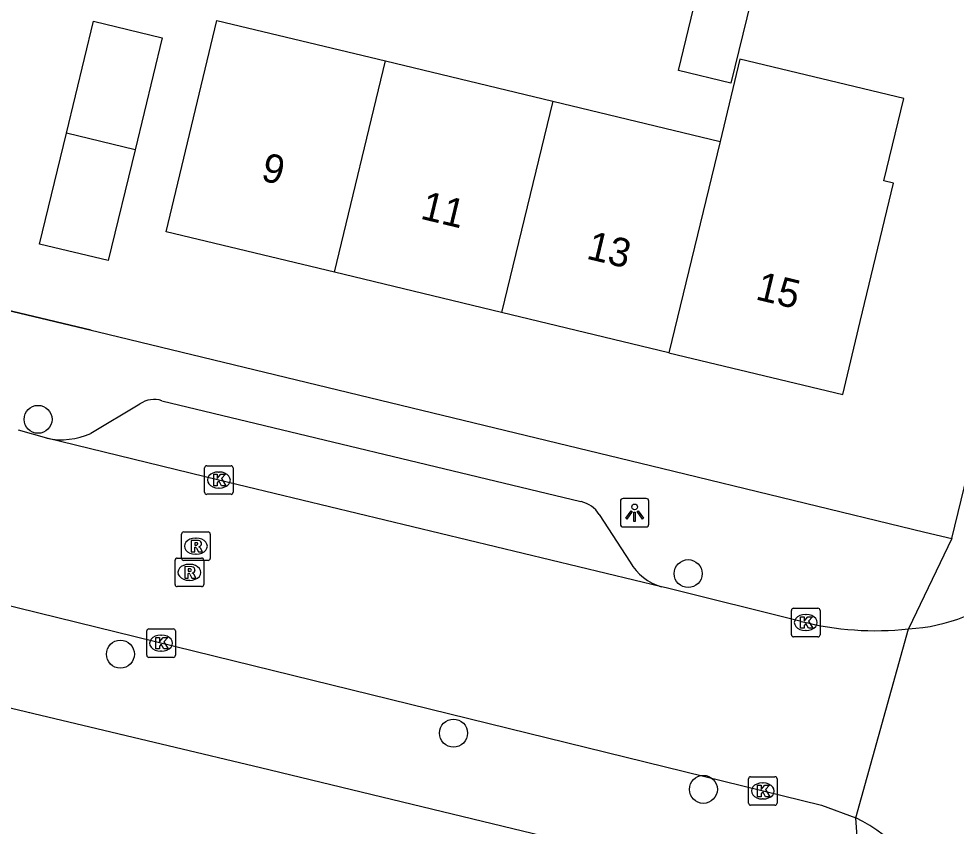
# Model space of a CAD drawing. Extents: x 162812 to 163818, y 381639 to 382470.
# Drawn here: x 163636.74 to 163669.53, y 382071.42 to 382099.66 of the extents above; entities that cross this region are included whole.
import ezdxf

# ---------------------------------------------------------------- set-up
doc = ezdxf.new("R2010")
doc.units = 0
for name, color, linetype in [('IMGEO_Boom', 7, 'Continuous'), ('IMGEO_Kolk', 7, 'Continuous'), ('IMGEO_Lichtpunt', 7, 'Continuous'), ('IMGEO_Muur', 7, 'Continuous'), ('IMGEO_Pand', 7, 'Continuous'), ('IMGEO_Pand_nummerreeks', 7, 'Continuous'), ('IMGEO_Rijbaan_lokaal_open', 7, 'Continuous'), ('IMGEO_Rioolput', 7, 'Continuous'), ('IMGEO_Voetpad_open', 7, 'Continuous')]:
    doc.layers.add(name, color=color, linetype=linetype)

msp = doc.modelspace()

# ---------------------------------------------------------------- linework, layer by layer
at = {"layer": 'IMGEO_Boom'}
for centre in [(163637.418, 382085.65), (163660.156, 382080.256), (163640.299, 382077.438), (163651.949, 382074.677), (163660.688, 382072.711)]:
    msp.add_circle(centre, 0.489, dxfattribs=at)
at = {"layer": 'IMGEO_Kolk'}
for p, q in [((163643.241, 382083.102), (163643.241, 382083.954)), ((163643.316, 382084.028), (163644.168, 382084.028)), ((163643.729, 382083.808), (163643.754, 382083.808)), ((163644.242, 382083.954), (163644.242, 382083.102)), ((163643.752, 382083.248), (163643.727, 382083.248)), ((163644.168, 382083.028), (163643.316, 382083.028)), ((163663.769, 382078.118), (163663.769, 382078.97)), ((163663.844, 382079.044), (163664.696, 382079.044)), ((163664.257, 382078.824), (163664.282, 382078.824)), ((163664.77, 382078.97), (163664.77, 382078.118)), ((163641.22, 382077.398), (163641.22, 382078.25)), ((163641.295, 382078.324), (163642.147, 382078.324)), ((163642.221, 382078.25), (163642.221, 382077.398)), ((163664.28, 382078.264), (163664.255, 382078.264)), ((163641.708, 382078.104), (163641.733, 382078.104)), ((163664.696, 382078.044), (163663.844, 382078.044)), ((163641.731, 382077.544), (163641.706, 382077.544)), ((163642.147, 382077.324), (163641.295, 382077.324)), ((163662.266, 382072.228), (163662.266, 382073.08)), ((163662.341, 382073.154), (163663.193, 382073.154)), ((163662.754, 382072.934), (163662.779, 382072.934)), ((163663.267, 382073.08), (163663.267, 382072.228)), ((163662.777, 382072.374), (163662.752, 382072.374)), ((163663.193, 382072.154), (163662.341, 382072.154))]:
    msp.add_line(p, q, dxfattribs=at)
for points in [[(163643.241, 382083.102), (163643.241, 382083.954)], [(163643.316, 382084.028), (163644.168, 382084.028)], [(163644.242, 382083.954), (163644.242, 382083.102)], [(163643.562, 382083.728), (163643.685, 382083.728), (163643.685, 382083.577), (163643.815, 382083.728), (163643.979, 382083.728), (163643.833, 382083.577), (163643.986, 382083.328), (163643.834, 382083.328), (163643.749, 382083.492), (163643.685, 382083.425), (163643.685, 382083.328), (163643.562, 382083.328), (163643.562, 382083.728)], [(163644.168, 382083.028), (163643.316, 382083.028)], [(163663.769, 382078.118), (163663.769, 382078.97)], [(163663.844, 382079.044), (163664.696, 382079.044)], [(163664.77, 382078.97), (163664.77, 382078.118)], [(163664.09, 382078.744), (163664.213, 382078.744), (163664.213, 382078.593), (163664.343, 382078.744), (163664.507, 382078.744), (163664.361, 382078.593), (163664.514, 382078.344), (163664.362, 382078.344), (163664.277, 382078.508), (163664.213, 382078.441), (163664.213, 382078.344), (163664.09, 382078.344), (163664.09, 382078.744)], [(163641.22, 382077.398), (163641.22, 382078.25)], [(163641.295, 382078.324), (163642.147, 382078.324)], [(163642.221, 382078.25), (163642.221, 382077.398)], [(163641.541, 382078.024), (163641.664, 382078.024), (163641.664, 382077.873), (163641.794, 382078.024), (163641.958, 382078.024), (163641.812, 382077.873), (163641.965, 382077.624), (163641.813, 382077.624), (163641.728, 382077.788), (163641.664, 382077.721), (163641.664, 382077.624), (163641.541, 382077.624), (163641.541, 382078.024)], [(163664.696, 382078.044), (163663.844, 382078.044)], [(163642.147, 382077.324), (163641.295, 382077.324)], [(163662.266, 382072.228), (163662.266, 382073.08)], [(163662.341, 382073.154), (163663.193, 382073.154)], [(163663.267, 382073.08), (163663.267, 382072.228)], [(163662.587, 382072.854), (163662.71, 382072.854), (163662.71, 382072.703), (163662.84, 382072.854), (163663.004, 382072.854), (163662.858, 382072.703), (163663.011, 382072.454), (163662.859, 382072.454), (163662.774, 382072.618), (163662.71, 382072.551), (163662.71, 382072.454), (163662.587, 382072.454), (163662.587, 382072.854)], [(163663.193, 382072.154), (163662.341, 382072.154)]]:
    msp.add_lwpolyline(points, dxfattribs=at)
for centre, start, end in [((163643.318, 382083.952), 91.552, 178.448), ((163643.318, 382083.952), 91.552, 178.448), ((163644.166, 382083.952), 1.552, 88.448), ((163644.166, 382083.952), 1.552, 88.448), ((163643.318, 382083.104), 181.552, 268.448), ((163643.318, 382083.104), 181.552, 268.448), ((163644.166, 382083.104), 271.552, 358.448), ((163644.166, 382083.104), 271.552, 358.448), ((163663.846, 382078.968), 91.552, 178.448), ((163663.846, 382078.968), 91.552, 178.448), ((163664.694, 382078.968), 1.552, 88.448), ((163664.694, 382078.968), 1.552, 88.448), ((163641.297, 382078.248), 91.552, 178.448), ((163641.297, 382078.248), 91.552, 178.448), ((163642.145, 382078.248), 1.552, 88.448), ((163642.145, 382078.248), 1.552, 88.448), ((163663.846, 382078.12), 181.552, 268.448), ((163663.846, 382078.12), 181.552, 268.448), ((163664.694, 382078.12), 271.552, 358.448), ((163664.694, 382078.12), 271.552, 358.448), ((163641.297, 382077.4), 181.552, 268.448), ((163641.297, 382077.4), 181.552, 268.448), ((163642.145, 382077.4), 271.552, 358.448), ((163642.145, 382077.4), 271.552, 358.448), ((163662.343, 382073.078), 91.552, 178.448), ((163662.343, 382073.078), 91.552, 178.448), ((163663.191, 382073.078), 1.552, 88.448), ((163663.191, 382073.078), 1.552, 88.448), ((163662.343, 382072.23), 181.552, 268.448), ((163662.343, 382072.23), 181.552, 268.448), ((163663.191, 382072.23), 271.552, 358.448), ((163663.191, 382072.23), 271.552, 358.448)]:
    msp.add_arc(centre, 0.0765, start, end, dxfattribs=at)
for centre, major_axis, ratio, start_param, end_param in [((163643.728, 382083.528), (-0.387, 0.002), 0.722429, 4.712389, 7.853982), ((163643.753, 382083.528), (-0.39, 0.002), 0.717154, 1.570796, 4.712389), ((163664.256, 382078.544), (-0.387, 0.002), 0.722429, 4.712389, 7.853982), ((163664.281, 382078.544), (-0.39, 0.002), 0.717154, 1.570796, 4.712389), ((163641.707, 382077.824), (-0.387, 0.002), 0.722429, 4.712389, 7.853982), ((163641.732, 382077.824), (-0.39, 0.002), 0.717154, 1.570796, 4.712389), ((163662.753, 382072.654), (-0.387, 0.002), 0.722429, 4.712389, 7.853982), ((163662.778, 382072.654), (-0.39, 0.002), 0.717154, 1.570796, 4.712389)]:
    msp.add_ellipse(centre, major_axis=major_axis, ratio=ratio, start_param=start_param, end_param=end_param, dxfattribs=at)
at = {"layer": 'IMGEO_Lichtpunt'}
for p, q in [((163657.785, 382082.789), (163657.785, 382081.982)), ((163657.785, 382082.789), (163657.785, 382081.982)), ((163658.687, 382082.884), (163657.879, 382082.884)), ((163658.687, 382082.884), (163657.879, 382082.884)), ((163658.781, 382081.982), (163658.781, 382082.789)), ((163658.781, 382081.982), (163658.781, 382082.789)), ((163657.879, 382081.888), (163658.687, 382081.888)), ((163657.879, 382081.888), (163658.687, 382081.888))]:
    msp.add_line(p, q, dxfattribs=at)
for points in [[(163658.159, 382082.453), (163658.198, 382082.425), (163658.01, 382082.163), (163657.972, 382082.19), (163658.159, 382082.453)], [(163658.371, 382082.425), (163658.409, 382082.452), (163658.596, 382082.19), (163658.557, 382082.162), (163658.371, 382082.425)], [(163658.261, 382082.405), (163658.308, 382082.405), (163658.308, 382082.083), (163658.261, 382082.083), (163658.261, 382082.405)]]:
    msp.add_lwpolyline(points, dxfattribs=at)
msp.add_circle((163658.284, 382082.587), 0.0994, dxfattribs=at)
for centre, start, end in [((163657.879, 382082.789), 90, 180), ((163657.879, 382082.789), 90, 180), ((163658.687, 382082.789), 0, 90), ((163658.687, 382082.789), 0, 90), ((163657.879, 382081.982), 180, 270), ((163657.879, 382081.982), 180, 270), ((163658.687, 382081.982), 270, 0), ((163658.687, 382081.982), 270, 360)]:
    msp.add_arc(centre, 0.0946, start, end, dxfattribs=at)
at = {"layer": 'IMGEO_Muur'}
msp.add_lwpolyline([(163639.281, 382088.766), (163628.015, 382091.45)], dxfattribs=at)
at = {"layer": 'IMGEO_Pand'}
for points in [[(163662.731, 382101.39), (163662.623, 382101.416), (163661.652, 382097.407), (163659.816, 382097.851), (163660.786, 382101.861), (163658.842, 382102.331), (163659.42, 382104.721)], [(163638.412, 382095.656), (163639.362, 382099.576), (163641.76, 382098.995), (163640.81, 382095.074)], [(163647.785, 382090.795), (163641.896, 382092.212), (163643.674, 382099.602), (163649.573, 382098.183)], [(163647.785, 382090.795), (163649.573, 382098.183)], [(163649.573, 382098.183), (163655.418, 382096.777)], [(163659.485, 382087.981), (163665.563, 382086.519), (163666.176, 382089.067), (163667.341, 382093.908), (163667.005, 382093.989), (163667.698, 382096.872), (163661.966, 382098.25), (163661.273, 382095.368)], [(163655.418, 382096.777), (163653.63, 382089.389)], [(163655.418, 382096.777), (163661.273, 382095.368)], [(163640.81, 382095.074), (163639.871, 382091.2), (163637.473, 382091.781), (163638.412, 382095.656)], [(163640.81, 382095.074), (163638.412, 382095.656)], [(163661.273, 382095.368), (163659.485, 382087.981)], [(163653.63, 382089.389), (163647.785, 382090.795)], [(163659.485, 382087.981), (163653.63, 382089.389)]]:
    msp.add_lwpolyline(points, dxfattribs=at)
at = {"layer": 'IMGEO_Rijbaan_lokaal_open'}
for points in [[(163637.726, 382084.988), (163636.73, 382085.267)], [(163659.227, 382079.795), (163643.742, 382083.527), (163637.726, 382084.988)], [(163629.841, 382080.749), (163664.817, 382072.158), (163666.019, 382071.717)], [(163664.106, 382078.586), (163659.39, 382079.756), (163659.227, 382079.795)], [(163666.019, 382071.717), (163667.861, 382078.325)]]:
    msp.add_lwpolyline(points, dxfattribs=at)
for centre, radius, start, end in [((163667.559, 382084.389), 6.071, 272.8507, 347.8305), ((163666.696, 382088.704), 10.444, 255.6422, 276.4056), ((163663.374, 382066.373), 5.963, 339.455, 63.6715)]:
    msp.add_arc(centre, radius, start, end, dxfattribs=at)
at = {"layer": 'IMGEO_Rioolput'}
for p, q in [((163642.437, 382080.788), (163642.437, 382081.64)), ((163642.512, 382081.714), (163643.364, 382081.714)), ((163642.925, 382081.494), (163642.95, 382081.494)), ((163643.438, 382081.64), (163643.438, 382080.788)), ((163642.286, 382080.8), (163643.138, 382080.8)), ((163642.948, 382080.934), (163642.923, 382080.934)), ((163642.211, 382079.874), (163642.211, 382080.726)), ((163643.364, 382080.714), (163642.512, 382080.714)), ((163642.699, 382080.58), (163642.724, 382080.58)), ((163643.212, 382080.726), (163643.212, 382079.874)), ((163642.722, 382080.02), (163642.697, 382080.02)), ((163643.138, 382079.8), (163642.286, 382079.8))]:
    msp.add_line(p, q, dxfattribs=at)
for points in [[(163642.437, 382080.788), (163642.437, 382081.64)], [(163642.512, 382081.714), (163643.364, 382081.714)], [(163643.438, 382081.64), (163643.438, 382080.788)], [(163643.026, 382081.412), (163642.774, 382081.414), (163642.774, 382081.014)], [(163642.774, 382081.014), (163642.898, 382081.014), (163642.898, 382081.176), (163642.909, 382081.176)], [(163642.952, 382081.333), (163642.898, 382081.333), (163642.898, 382081.252)], [(163642.898, 382081.252), (163642.95, 382081.252)], [(163642.956, 382081.147), (163643.027, 382081.014), (163643.167, 382081.014), (163643.102, 382081.14)], [(163642.286, 382080.8), (163643.138, 382080.8)], [(163642.211, 382079.874), (163642.211, 382080.726)], [(163643.364, 382080.714), (163642.512, 382080.714)], [(163642.8, 382080.498), (163642.548, 382080.5), (163642.548, 382080.1)], [(163643.212, 382080.726), (163643.212, 382079.874)], [(163642.548, 382080.1), (163642.672, 382080.1), (163642.672, 382080.262), (163642.683, 382080.262)], [(163642.726, 382080.419), (163642.672, 382080.419), (163642.672, 382080.338)], [(163642.672, 382080.338), (163642.724, 382080.338)], [(163642.73, 382080.233), (163642.801, 382080.1), (163642.941, 382080.1), (163642.876, 382080.226)], [(163643.138, 382079.8), (163642.286, 382079.8)]]:
    msp.add_lwpolyline(points, dxfattribs=at)
for centre, radius, start, end in [((163642.514, 382081.638), 0.0765, 91.552, 178.448), ((163642.514, 382081.638), 0.0765, 91.552, 178.448), ((163643.362, 382081.638), 0.0765, 1.552, 88.448), ((163643.362, 382081.638), 0.0765, 1.552, 88.448), ((163642.908, 382081.123), 0.0533, 26.0293, 88.6989), ((163642.934, 382081.441), 0.19, 274.7715, 282.9687), ((163642.958, 382081.237), 0.0964, 77.0061, 93.1865), ((163642.972, 382081.294), 0.0378, 276.6634, 79.6772), ((163643.025, 382081.302), 0.109, 350.3612, 89.416), ((163643.023, 382081.302), 0.112, 277.5842, 350.9817), ((163643.007, 382081.087), 0.108, 29.5134, 73.7905), ((163642.288, 382080.724), 0.0765, 91.552, 178.448), ((163642.288, 382080.724), 0.0765, 91.552, 178.448), ((163643.136, 382080.724), 0.0765, 1.552, 88.448), ((163643.136, 382080.724), 0.0765, 1.552, 88.448), ((163642.514, 382080.79), 0.0765, 181.552, 268.448), ((163642.514, 382080.79), 0.0765, 181.552, 268.448), ((163642.799, 382080.388), 0.109, 350.3612, 89.416), ((163643.362, 382080.79), 0.0765, 271.552, 358.448), ((163643.362, 382080.79), 0.0765, 271.552, 358.448), ((163642.682, 382080.209), 0.0533, 26.0293, 88.6989), ((163642.708, 382080.527), 0.19, 274.7715, 282.9687), ((163642.732, 382080.323), 0.0964, 77.0061, 93.1865), ((163642.746, 382080.38), 0.0378, 276.6634, 79.6772), ((163642.797, 382080.388), 0.112, 277.5842, 350.9817), ((163642.781, 382080.173), 0.108, 29.5134, 73.7905), ((163642.288, 382079.876), 0.0765, 181.552, 268.448), ((163642.288, 382079.876), 0.0765, 181.552, 268.448), ((163643.136, 382079.876), 0.0765, 271.552, 358.448), ((163643.136, 382079.876), 0.0765, 271.552, 358.448)]:
    msp.add_arc(centre, radius, start, end, dxfattribs=at)
for centre, major_axis, ratio, start_param, end_param in [((163642.924, 382081.214), (-0.387, 0.002), 0.722429, 4.712389, 7.853982), ((163642.949, 382081.214), (-0.39, 0.002), 0.717154, 1.570796, 4.712389), ((163642.698, 382080.3), (-0.387, 0.002), 0.722429, 4.712389, 7.853982), ((163642.723, 382080.3), (-0.39, 0.002), 0.717154, 1.570796, 4.712389)]:
    msp.add_ellipse(centre, major_axis=major_axis, ratio=ratio, start_param=start_param, end_param=end_param, dxfattribs=at)
at = {"layer": 'IMGEO_Voetpad_open'}
for points in [[(163669.376, 382081.48), (163674.16, 382101.123)], [(163628.015, 382091.45), (163639.281, 382088.766), (163639.525, 382088.708), (163659.226, 382083.946), (163668.436, 382081.708), (163669.376, 382081.48)], [(163639.262, 382085.161), (163640.978, 382086.193)], [(163641.75, 382086.301), (163656.408, 382082.772)], [(163598.231, 382084.857), (163629.042, 382077.327), (163645.196, 382073.47), (163665.309, 382068.616), (163665.727, 382068.515), (163665.679, 382068.37), (163666.266, 382068.227)], [(163657.044, 382082.322), (163658.126, 382080.652)], [(163669.376, 382081.48), (163667.861, 382078.325)], [(163666.266, 382068.227), (163666.019, 382071.717)]]:
    msp.add_lwpolyline(points, dxfattribs=at)
for centre, radius, start, end in [((163641.476, 382085.444), 0.9, 72.2903, 123.6373), ((163638.23, 382087.42), 2.484, 258.2976, 294.5547), ((163656.199, 382081.802), 0.993, 31.6127, 77.8249), ((163659.745, 382081.596), 1.874, 210.2437, 253.9631)]:
    msp.add_arc(centre, radius, start, end, dxfattribs=at)

# ---------------------------------------------------------------- texts
at = {"layer": 'IMGEO_Pand_nummerreeks'}
for s, rotation, p in [('9', 346.4747, (163645.176, 382094.015)), ('11', 346.4747, (163650.756, 382092.673)), ('13', 346.4747, (163656.562, 382091.276)), ('15', 346.4725, (163662.479, 382089.853))]:
    msp.add_text(s, height=1, rotation=rotation, dxfattribs=at).set_placement(p)

doc.saveas('drawing.dxf')
